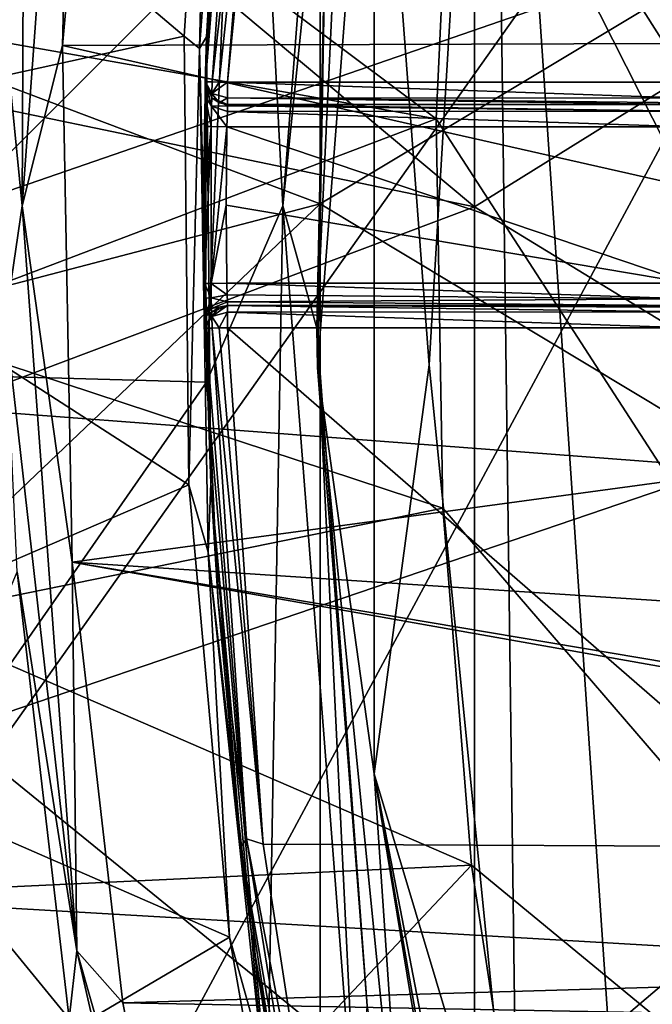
# Model space of a CAD drawing. Extents: x -252 to 252, y -10 to 1339.
# Tile 547 of 656: x -119.83 to -116.99, y 1253.92 to 1258.33. Entities that reach past the tile are written whole.
import ezdxf

# ---------------------------------------------------------------- set-up
doc = ezdxf.new("R2010")
doc.units = 0
doc.header["$LTSCALE"] = 52.148148
for name, color, linetype in [('172', 7, 'CONTINUOUS'), ('175', 7, 'CONTINUOUS'), ('1904', 7, 'CONTINUOUS'), ('2783', 7, 'CONTINUOUS'), ('2787', 7, 'CONTINUOUS'), ('3860', 7, 'CONTINUOUS'), ('3866', 7, 'CONTINUOUS'), ('3869', 7, 'CONTINUOUS'), ('3930', 7, 'CONTINUOUS'), ('3933', 7, 'CONTINUOUS'), ('570', 7, 'CONTINUOUS'), ('571', 7, 'CONTINUOUS'), ('574', 7, 'CONTINUOUS'), ('575', 7, 'CONTINUOUS'), ('591', 7, 'CONTINUOUS'), ('593', 7, 'CONTINUOUS'), ('596', 7, 'CONTINUOUS'), ('604', 7, 'CONTINUOUS'), ('618', 7, 'CONTINUOUS'), ('639', 7, 'CONTINUOUS'), ('640', 7, 'CONTINUOUS'), ('669', 7, 'CONTINUOUS'), ('670', 7, 'CONTINUOUS'), ('679', 7, 'CONTINUOUS'), ('690', 7, 'CONTINUOUS'), ('732', 7, 'CONTINUOUS'), ('733', 7, 'CONTINUOUS'), ('734', 7, 'CONTINUOUS'), ('735', 7, 'CONTINUOUS'), ('736', 7, 'CONTINUOUS'), ('737', 7, 'CONTINUOUS'), ('738', 7, 'CONTINUOUS'), ('739', 7, 'CONTINUOUS'), ('740', 7, 'CONTINUOUS'), ('769', 7, 'CONTINUOUS')]:
    doc.layers.add(name, color=color, linetype=linetype)

msp = doc.modelspace()

# ---------------------------------------------------------------- linework, layer by layer
at = {"layer": '172', "color": 7, "linetype": 'CONTINUOUS'}
for points in [[(-118.4789, 1257.5057, 16.5182), (-118.4789, 1261.9852, 16.3132), (-122.3344, 1258.9593, 14.7229), (-118.4789, 1257.5057, 16.5182)], [(-118.4789, 1257.5057, 16.5182), (-114.3079, 1260.0066, 17.5635), (-118.4789, 1261.9852, 16.3132), (-118.4789, 1257.5057, 16.5182)], [(-114.3079, 1254.9971, 17.5637), (-114.3079, 1260.0066, 17.5635), (-118.4789, 1257.5057, 16.5182), (-114.3079, 1254.9971, 17.5637)], [(-122.355, 1256.4917, 14.723), (-118.4789, 1257.5057, 16.5182), (-122.3344, 1258.9593, 14.7229), (-122.355, 1256.4917, 14.723)], [(-122.1467, 1254.0145, 14.7228), (-118.4789, 1257.5057, 16.5182), (-122.355, 1256.4917, 14.723), (-122.1467, 1254.0145, 14.7228)], [(-118.4789, 1253.0261, 16.3142), (-118.4789, 1257.5057, 16.5182), (-122.1467, 1254.0145, 14.7228), (-118.4789, 1253.0261, 16.3142)], [(-118.4789, 1253.0261, 16.3142), (-114.3079, 1254.9971, 17.5637), (-118.4789, 1257.5057, 16.5182), (-118.4789, 1253.0261, 16.3142)], [(-114.3079, 1250.0124, 17.0653), (-114.3079, 1254.9971, 17.5637), (-118.4789, 1253.0261, 16.3142), (-114.3079, 1250.0124, 17.0653)], [(-121.7533, 1251.7778, 14.7205), (-118.4789, 1253.0261, 16.3142), (-122.1467, 1254.0145, 14.7228), (-121.7533, 1251.7778, 14.7205)]]:
    msp.add_3dface(points, dxfattribs=at)
at = {"layer": '175', "color": 7, "linetype": 'CONTINUOUS'}
for points in [[(-117.7886, 1261.7397, 15.5148), (-117.7886, 1257.4916, 15.7011), (-121.2329, 1260.3682, 14.1211), (-117.7886, 1261.7397, 15.5148)], [(-117.7886, 1261.7397, 15.5148), (-113.9518, 1259.8751, 16.6152), (-117.7886, 1257.4916, 15.7011), (-117.7886, 1261.7397, 15.5148)], [(-121.2329, 1260.3682, 14.1211), (-117.7886, 1257.4916, 15.7011), (-121.3841, 1258.238, 14.1224), (-121.2329, 1260.3682, 14.1211)], [(-113.9518, 1259.8751, 16.6152), (-113.9518, 1255.1493, 16.6164), (-117.7886, 1257.4916, 15.7011), (-113.9518, 1259.8751, 16.6152)], [(-121.3841, 1258.238, 14.1224), (-117.7886, 1257.4916, 15.7011), (-121.36, 1256.1477, 14.1216), (-121.3841, 1258.238, 14.1224)], [(-117.7886, 1257.4916, 15.7011), (-117.7886, 1253.2435, 15.5133), (-121.36, 1256.1477, 14.1216), (-117.7886, 1257.4916, 15.7011)], [(-117.7886, 1257.4916, 15.7011), (-113.9518, 1255.1493, 16.6164), (-117.7886, 1253.2435, 15.5133), (-117.7886, 1257.4916, 15.7011)], [(-121.36, 1256.1477, 14.1216), (-117.7886, 1253.2435, 15.5133), (-121.1645, 1254.0733, 14.1197), (-121.36, 1256.1477, 14.1216)], [(-113.9518, 1255.1493, 16.6164), (-113.9518, 1250.4451, 16.1652), (-117.7886, 1253.2435, 15.5133), (-113.9518, 1255.1493, 16.6164)], [(-121.1645, 1254.0733, 14.1197), (-117.7886, 1253.2435, 15.5133), (-120.7889, 1251.9597, 14.1111), (-121.1645, 1254.0733, 14.1197)]]:
    msp.add_3dface(points, dxfattribs=at)
at = {"layer": '1904', "color": 7, "linetype": 'CONTINUOUS'}
for points in [[(-120.6091, 1259.5198, -64.5), (-120.7493, 1256.8559, -64.5), (-113.6, 1264, -64.5), (-120.6091, 1259.5198, -64.5)], [(-120.7493, 1256.8559, -64.5), (-120.6202, 1254.0914, -64.5), (-113.6, 1264, -64.5), (-120.7493, 1256.8559, -64.5)], [(-120.6202, 1254.0914, -64.5), (-120.2575, 1251.6195, -64.5), (-113.6, 1264, -64.5), (-120.6202, 1254.0914, -64.5)], [(-113.6, 1264, -64.5), (-120.2575, 1251.6195, -64.5), (-113.6, 1251, -64.5), (-113.6, 1264, -64.5)]]:
    msp.add_3dface(points, dxfattribs=at)
at = {"layer": '2783', "color": 7, "linetype": 'CONTINUOUS'}
for points in [[(-113.5, 1264, -68.3), (-113.5, 1251, -68.3), (-117.1579, 1263.9601, -68.3), (-113.5, 1264, -68.3)], [(-117.1579, 1263.9601, -68.3), (-113.5, 1251, -68.3), (-117.5813, 1262.008, -68.3), (-117.1579, 1263.9601, -68.3)], [(-117.5813, 1262.008, -68.3), (-113.5, 1251, -68.3), (-117.8781, 1259.6412, -68.3), (-117.5813, 1262.008, -68.3)], [(-117.8781, 1259.6412, -68.3), (-113.5, 1251, -68.3), (-117.9599, 1257.8862, -68.3), (-117.8781, 1259.6412, -68.3)], [(-117.9599, 1257.8862, -68.3), (-113.5, 1251, -68.3), (-117.9291, 1256.1432, -68.3), (-117.9599, 1257.8862, -68.3)], [(-117.9291, 1256.1432, -68.3), (-113.5, 1251, -68.3), (-117.8011, 1254.5435, -68.3), (-117.9291, 1256.1432, -68.3)], [(-117.8011, 1254.5435, -68.3), (-113.5, 1251, -68.3), (-117.4875, 1252.4839, -68.3), (-117.8011, 1254.5435, -68.3)]]:
    msp.add_3dface(points, dxfattribs=at)
at = {"layer": '2787', "color": 7, "linetype": 'CONTINUOUS'}
for points in [[(-117.9599, 1257.8862, -68.3), (-120.3996, 1258.3166, -68.4), (-120.3319, 1259.659, -68.4), (-117.9599, 1257.8862, -68.3)], [(-117.8781, 1259.6412, -68.3), (-117.9599, 1257.8862, -68.3), (-120.3319, 1259.659, -68.4), (-117.8781, 1259.6412, -68.3)], [(-117.9599, 1257.8862, -68.3), (-120.4059, 1256.957, -68.4), (-120.3996, 1258.3166, -68.4), (-117.9599, 1257.8862, -68.3)], [(-117.9599, 1257.8862, -68.3), (-117.9291, 1256.1432, -68.3), (-120.4059, 1256.957, -68.4), (-117.9599, 1257.8862, -68.3)], [(-117.9291, 1256.1432, -68.3), (-120.3529, 1255.6485, -68.4), (-120.4059, 1256.957, -68.4), (-117.9291, 1256.1432, -68.3)], [(-117.9291, 1256.1432, -68.3), (-117.8011, 1254.5435, -68.3), (-120.3529, 1255.6485, -68.4), (-117.9291, 1256.1432, -68.3)], [(-117.8011, 1254.5435, -68.3), (-120.2504, 1254.4288, -68.4), (-120.3529, 1255.6485, -68.4), (-117.8011, 1254.5435, -68.3)], [(-117.8011, 1254.5435, -68.3), (-119.9392, 1252.2762, -68.4), (-120.2504, 1254.4288, -68.4), (-117.8011, 1254.5435, -68.3)], [(-117.8011, 1254.5435, -68.3), (-117.4875, 1252.4839, -68.3), (-119.9392, 1252.2762, -68.4), (-117.8011, 1254.5435, -68.3)]]:
    msp.add_3dface(points, dxfattribs=at)
at = {"layer": '3860', "color": 7, "linetype": 'CONTINUOUS'}
for points in [[(-122.1969, 1259.1744, 13.5), (-122.2387, 1256.7486, 13.5), (-116.6585, 1258.6746, 13.5), (-122.1969, 1259.1744, 13.5)], [(-116.6585, 1258.6746, 13.5), (-122.2387, 1256.7486, 13.5), (-116.6585, 1256.3253, 13.5), (-116.6585, 1258.6746, 13.5)], [(-122.2387, 1256.7486, 13.5), (-122.0803, 1254.4804, 13.5), (-116.6585, 1256.3253, 13.5), (-122.2387, 1256.7486, 13.5)], [(-116.6585, 1256.3253, 13.5), (-122.0803, 1254.4804, 13.5), (-115.8547, 1254.1179, 13.5), (-116.6585, 1256.3253, 13.5)], [(-122.0803, 1254.4804, 13.5), (-121.778, 1252.489, 13.5), (-115.8547, 1254.1179, 13.5), (-122.0803, 1254.4804, 13.5)], [(-115.8547, 1254.1179, 13.5), (-121.778, 1252.489, 13.5), (-114.3442, 1252.3189, 13.5), (-115.8547, 1254.1179, 13.5)]]:
    msp.add_3dface(points, dxfattribs=at)
at = {"layer": '3866', "color": 7, "linetype": 'CONTINUOUS'}
for points in [[(-119.6346, 1258.2141, 8), (-119.388, 1260.917, 8), (-113.2172, 1258.2346, 8), (-119.6346, 1258.2141, 8)], [(-113.2172, 1258.2346, 8), (-119.388, 1260.917, 8), (-112.5788, 1259.5589, 8), (-113.2172, 1258.2346, 8)], [(-113.2172, 1256.7654, 8), (-119.6346, 1258.2141, 8), (-113.2172, 1258.2346, 8), (-113.2172, 1256.7654, 8)], [(-119.5903, 1255.9006, 8), (-119.6346, 1258.2141, 8), (-113.2172, 1256.7654, 8), (-119.5903, 1255.9006, 8)], [(-112.5788, 1255.4411, 8), (-119.5903, 1255.9006, 8), (-113.2172, 1256.7654, 8), (-112.5788, 1255.4411, 8)], [(-111.4286, 1254.5253, 8), (-119.5903, 1255.9006, 8), (-112.5788, 1255.4411, 8), (-111.4286, 1254.5253, 8)], [(-110, 1254.2, 8), (-119.5903, 1255.9006, 8), (-111.4286, 1254.5253, 8), (-110, 1254.2, 8)], [(-119.3635, 1253.9269, 8), (-119.5903, 1255.9006, 8), (-110, 1254.2, 8), (-119.3635, 1253.9269, 8)], [(-100.6946, 1253.5797, 8), (-119.3635, 1253.9269, 8), (-110, 1254.2, 8), (-100.6946, 1253.5797, 8)], [(-119.0258, 1252.2524, 8), (-119.3635, 1253.9269, 8), (-100.6946, 1253.5797, 8), (-119.0258, 1252.2524, 8)]]:
    msp.add_3dface(points, dxfattribs=at)
at = {"layer": '3869', "color": 7, "linetype": 'CONTINUOUS'}
for points in [[(-119.8842, 1258.2063, 7.7718), (-120.4441, 1258.7208, 1.1369), (-119.8061, 1259.5259, 7.7718), (-119.8842, 1258.2063, 7.7718)], [(-119.6043, 1253.8556, 7.7718), (-120.3117, 1254.7193, 1.1369), (-119.8367, 1255.8581, 7.7718), (-119.6043, 1253.8556, 7.7718)], [(-120.1411, 1253.546, 1.1369), (-120.3117, 1254.7193, 1.1369), (-119.6043, 1253.8556, 7.7718), (-120.1411, 1253.546, 1.1369)]]:
    msp.add_3dface(points, dxfattribs=at)
at = {"layer": '3930', "color": 7, "linetype": 'CONTINUOUS'}
for points in [[(-119.9084, 1252.3799, 1.1369), (-119.612, 1251.2283, 1.1369), (-120.2773, 1254.0951, 1.0394), (-119.9084, 1252.3799, 1.1369)], [(-120.2773, 1254.0951, 1.0394), (-119.612, 1251.2283, 1.1369), (-119.5236, 1250.767, 1.0394), (-120.2773, 1254.0951, 1.0394)], [(-120.0541, 1252.3467, 1), (-120.2773, 1254.0951, 1.0394), (-119.5236, 1250.767, 1.0394), (-120.0541, 1252.3467, 1)]]:
    msp.add_3dface(points, dxfattribs=at)
at = {"layer": '3933', "color": 7, "linetype": 'CONTINUOUS'}
for points in [[(-119.388, 1260.917, 8), (-119.6346, 1258.2141, 8), (-119.5713, 1260.8341, 7.9343), (-119.388, 1260.917, 8)], [(-119.6346, 1258.2141, 8), (-119.8148, 1257.497, 7.9343), (-119.5713, 1260.8341, 7.9343), (-119.6346, 1258.2141, 8)], [(-119.8148, 1257.497, 7.9343), (-119.8061, 1259.5259, 7.7718), (-119.5713, 1260.8341, 7.9343), (-119.8148, 1257.497, 7.9343)], [(-119.8842, 1258.2063, 7.7718), (-119.8061, 1259.5259, 7.7718), (-119.8148, 1257.497, 7.9343), (-119.8842, 1258.2063, 7.7718)], [(-119.8893, 1256.986, 7.7718), (-119.8842, 1258.2063, 7.7718), (-119.8148, 1257.497, 7.9343), (-119.8893, 1256.986, 7.7718)], [(-119.6346, 1258.2141, 8), (-119.5903, 1255.9006, 8), (-119.8148, 1257.497, 7.9343), (-119.6346, 1258.2141, 8)], [(-119.5704, 1254.1602, 7.9343), (-119.8893, 1256.986, 7.7718), (-119.8148, 1257.497, 7.9343), (-119.5704, 1254.1602, 7.9343)], [(-119.5903, 1255.9006, 8), (-119.5704, 1254.1602, 7.9343), (-119.8148, 1257.497, 7.9343), (-119.5903, 1255.9006, 8)], [(-119.8367, 1255.8581, 7.7718), (-119.8893, 1256.986, 7.7718), (-119.5704, 1254.1602, 7.9343), (-119.8367, 1255.8581, 7.7718)], [(-119.5903, 1255.9006, 8), (-119.3635, 1253.9269, 8), (-119.5704, 1254.1602, 7.9343), (-119.5903, 1255.9006, 8)], [(-119.6043, 1253.8556, 7.7718), (-119.8367, 1255.8581, 7.7718), (-119.5704, 1254.1602, 7.9343), (-119.6043, 1253.8556, 7.7718)], [(-118.8217, 1250.8989, 7.9343), (-119.6043, 1253.8556, 7.7718), (-119.5704, 1254.1602, 7.9343), (-118.8217, 1250.8989, 7.9343)], [(-119.3635, 1253.9269, 8), (-119.0258, 1252.2524, 8), (-119.5704, 1254.1602, 7.9343), (-119.3635, 1253.9269, 8)], [(-119.0258, 1252.2524, 8), (-118.8217, 1250.8989, 7.9343), (-119.5704, 1254.1602, 7.9343), (-119.0258, 1252.2524, 8)]]:
    msp.add_3dface(points, dxfattribs=at)
at = {"layer": '570', "color": 7, "linetype": 'CONTINUOUS'}
for points in [[(-117.7081, 1261.4883, 0.5), (-116.9326, 1250.0549, 0.5), (-116.9326, 1264.9451, 0.5), (-117.7081, 1261.4883, 0.5)], [(-117.9905, 1256.7849, 0.5), (-117.593, 1252.8058, 0.5), (-117.7081, 1261.4883, 0.5), (-117.9905, 1256.7849, 0.5)], [(-117.593, 1252.8058, 0.5), (-116.9326, 1250.0549, 0.5), (-117.7081, 1261.4883, 0.5), (-117.593, 1252.8058, 0.5)]]:
    msp.add_3dface(points, dxfattribs=at)
at = {"layer": '571', "color": 7, "linetype": 'CONTINUOUS'}
for points in [[(-121.2783, 1260.1089, -58), (-119.0883, 1258.2563, -58), (-121.3989, 1257.748, -58), (-121.2783, 1260.1089, -58)], [(-118.9789, 1259.9626, -58), (-119.0883, 1258.2563, -58), (-121.2783, 1260.1089, -58), (-118.9789, 1259.9626, -58)], [(-119.0883, 1258.2563, -58), (-119.0685, 1256.2474, -58), (-121.3989, 1257.748, -58), (-119.0883, 1258.2563, -58)], [(-121.3989, 1257.748, -58), (-119.0685, 1256.2474, -58), (-121.3115, 1255.2791, -58), (-121.3989, 1257.748, -58)], [(-119.0685, 1256.2474, -58), (-118.886, 1254.2222, -58), (-121.3115, 1255.2791, -58), (-119.0685, 1256.2474, -58)], [(-121.3115, 1255.2791, -58), (-118.886, 1254.2222, -58), (-121.0267, 1252.9627, -58), (-121.3115, 1255.2791, -58)], [(-118.886, 1254.2222, -58), (-118.5141, 1252.1051, -58), (-121.0267, 1252.9627, -58), (-118.886, 1254.2222, -58)]]:
    msp.add_3dface(points, dxfattribs=at)
at = {"layer": '574', "color": 7, "linetype": 'CONTINUOUS'}
for points in [[(-118.8939, 1258.05, -11), (-118.6623, 1260.9358, -11), (-116.8279, 1258.05, -11), (-118.8939, 1258.05, -11)], [(-116.8279, 1258.05, -11), (-118.6623, 1260.9358, -11), (-116.2182, 1260.3734, -11), (-116.8279, 1258.05, -11)], [(-116.2182, 1254.6266, -11), (-118.8939, 1256.95, -11), (-116.8279, 1256.95, -11), (-116.2182, 1254.6266, -11)], [(-118.7351, 1254.6375, -11), (-118.8939, 1256.95, -11), (-116.2182, 1254.6266, -11), (-118.7351, 1254.6375, -11)], [(-118.4418, 1252.7393, -11), (-118.7351, 1254.6375, -11), (-116.2182, 1254.6266, -11), (-118.4418, 1252.7393, -11)], [(-114.8432, 1252.6558, -11), (-118.4418, 1252.7393, -11), (-116.2182, 1254.6266, -11), (-114.8432, 1252.6558, -11)]]:
    msp.add_3dface(points, dxfattribs=at)
at = {"layer": '575', "color": 7, "linetype": 'CONTINUOUS'}
for points in [[(-118.7614, 1260.9496, -11.1), (-118.9938, 1258.0522, -11.1), (-118.8794, 1259.9528, -57.9), (-118.7614, 1260.9496, -11.1)], [(-118.8794, 1259.9528, -57.9), (-118.9938, 1258.0522, -11.1), (-118.9885, 1258.2534, -57.9), (-118.8794, 1259.9528, -57.9)], [(-119, 1257.5, -15.1), (-118.9975, 1257.1486, -15.1), (-118.9885, 1258.2534, -57.9), (-119, 1257.5, -15.1)], [(-118.9975, 1257.8514, -15.1), (-119, 1257.5, -15.1), (-118.9885, 1258.2534, -57.9), (-118.9975, 1257.8514, -15.1)], [(-118.9975, 1257.1486, -15.1), (-118.9965, 1257.0828, -15.089), (-118.9885, 1258.2534, -57.9), (-118.9975, 1257.1486, -15.1)], [(-118.9952, 1257.988, -15.0466), (-118.9975, 1257.8514, -15.1), (-118.9885, 1258.2534, -57.9), (-118.9952, 1257.988, -15.0466)], [(-118.9965, 1257.0828, -15.089), (-118.9949, 1257.0002, -15.0347), (-118.9885, 1258.2534, -57.9), (-118.9965, 1257.0828, -15.089)], [(-118.9941, 1258.0415, -14.9646), (-118.9952, 1257.988, -15.0466), (-118.9885, 1258.2534, -57.9), (-118.9941, 1258.0415, -14.9646)], [(-118.9949, 1257.0002, -15.0347), (-118.9938, 1256.9478, -14.9), (-118.9885, 1258.2534, -57.9), (-118.9949, 1257.0002, -15.0347)], [(-118.9938, 1258.0522, -14.9), (-118.9941, 1258.0415, -14.9646), (-118.9885, 1258.2534, -57.9), (-118.9938, 1258.0522, -14.9)], [(-118.9938, 1258.0522, -11.1), (-118.9938, 1258.0522, -14.9), (-118.9885, 1258.2534, -57.9), (-118.9938, 1258.0522, -11.1)], [(-118.9885, 1258.2534, -57.9), (-118.9938, 1256.9478, -14.9), (-118.9687, 1256.2524, -57.9), (-118.9885, 1258.2534, -57.9)], [(-118.9938, 1256.9478, -11.1), (-118.9365, 1255.7214, -11.1), (-118.9938, 1256.9478, -14.9), (-118.9938, 1256.9478, -11.1)], [(-118.9938, 1256.9478, -14.9), (-118.9365, 1255.7214, -11.1), (-118.9687, 1256.2524, -57.9), (-118.9938, 1256.9478, -14.9)], [(-118.9365, 1255.7214, -11.1), (-118.8344, 1254.626, -11.1), (-118.9687, 1256.2524, -57.9), (-118.9365, 1255.7214, -11.1)], [(-118.9687, 1256.2524, -57.9), (-118.8344, 1254.626, -11.1), (-118.7864, 1254.2354, -57.9), (-118.9687, 1256.2524, -57.9)], [(-118.8344, 1254.626, -11.1), (-118.54, 1252.7201, -11.1), (-118.7864, 1254.2354, -57.9), (-118.8344, 1254.626, -11.1)], [(-118.7864, 1254.2354, -57.9), (-118.54, 1252.7201, -11.1), (-118.4165, 1252.1267, -57.9), (-118.7864, 1254.2354, -57.9)]]:
    msp.add_3dface(points, dxfattribs=at)
at = {"layer": '591', "color": 7, "linetype": 'CONTINUOUS'}
for points in [[(-120.9031, 1259.8114, -6.5), (-120.9898, 1256.7621, -6.5), (-118.8154, 1260.7367, -6.5), (-120.9031, 1259.8114, -6.5)], [(-118.8154, 1260.7367, -6.5), (-120.9898, 1256.7621, -6.5), (-118.9894, 1256.707, -6.5), (-118.8154, 1260.7367, -6.5)], [(-120.9898, 1256.7621, -6.5), (-120.7918, 1254.1208, -6.5), (-118.9894, 1256.707, -6.5), (-120.9898, 1256.7621, -6.5)], [(-118.9894, 1256.707, -6.5), (-120.7918, 1254.1208, -6.5), (-118.7161, 1253.4924, -6.5), (-118.9894, 1256.707, -6.5)], [(-120.7918, 1254.1208, -6.5), (-119.949, 1250.0545, -6.5), (-118.7161, 1253.4924, -6.5), (-120.7918, 1254.1208, -6.5)]]:
    msp.add_3dface(points, dxfattribs=at)
at = {"layer": '593', "color": 7, "linetype": 'CONTINUOUS'}
for points in [[(-118.3167, 1260.7016, -6), (-118.4946, 1256.9485, -6), (-118.4458, 1259.2478), (-118.3167, 1260.7016, -6)], [(-118.4458, 1259.2478), (-118.4946, 1256.9485, -6), (-118.4906, 1256.7718), (-118.4458, 1259.2478)], [(-118.4946, 1256.9485, -6), (-118.2695, 1253.9148, -6), (-118.4906, 1256.7718), (-118.4946, 1256.9485, -6)], [(-118.4906, 1256.7718), (-118.2695, 1253.9148, -6), (-118.0854, 1252.7182), (-118.4906, 1256.7718)]]:
    msp.add_3dface(points, dxfattribs=at)
at = {"layer": '596', "color": 7, "linetype": 'CONTINUOUS'}
for points in [[(-118.9, 1257.5, -15), (-118.8975, 1257.85, -15), (-116.8279, 1257.15, -15), (-118.9, 1257.5, -15)], [(-118.8975, 1257.85, -15), (-116.8279, 1257.85, -15), (-116.8279, 1257.15, -15), (-118.8975, 1257.85, -15)], [(-118.8975, 1257.15, -15), (-118.9, 1257.5, -15), (-116.8279, 1257.15, -15), (-118.8975, 1257.15, -15)]]:
    msp.add_3dface(points, dxfattribs=at)
at = {"layer": '604', "color": 7, "linetype": 'CONTINUOUS'}
for points in [[(-118.8154, 1260.7367, -6.5), (-118.6465, 1257.4968, -6.3536), (-118.3136, 1261.8065, -6.3536), (-118.8154, 1260.7367, -6.5)], [(-118.6465, 1257.4968, -6.3536), (-118.3167, 1260.7016, -6), (-118.3136, 1261.8065, -6.3536), (-118.6465, 1257.4968, -6.3536)], [(-118.8154, 1260.7367, -6.5), (-118.9894, 1256.707, -6.5), (-118.6465, 1257.4968, -6.3536), (-118.8154, 1260.7367, -6.5)], [(-118.4946, 1256.9485, -6), (-118.3167, 1260.7016, -6), (-118.6465, 1257.4968, -6.3536), (-118.4946, 1256.9485, -6)], [(-118.9894, 1256.707, -6.5), (-118.7161, 1253.4924, -6.5), (-118.6465, 1257.4968, -6.3536), (-118.9894, 1256.707, -6.5)], [(-118.7161, 1253.4924, -6.5), (-118.3127, 1253.1876, -6.3536), (-118.6465, 1257.4968, -6.3536), (-118.7161, 1253.4924, -6.5)], [(-118.3127, 1253.1876, -6.3536), (-118.4946, 1256.9485, -6), (-118.6465, 1257.4968, -6.3536), (-118.3127, 1253.1876, -6.3536)], [(-118.2695, 1253.9148, -6), (-118.4946, 1256.9485, -6), (-118.3127, 1253.1876, -6.3536), (-118.2695, 1253.9148, -6)]]:
    msp.add_3dface(points, dxfattribs=at)
at = {"layer": '618', "color": 7, "linetype": 'CONTINUOUS'}
for points in [[(-117.9905, 1256.7849, 0.5), (-117.7081, 1261.4883, 0.5), (-118.2375, 1260.0464, 0.3536), (-117.9905, 1256.7849, 0.5)], [(-118.4458, 1259.2478), (-118.4906, 1256.7718), (-118.2375, 1260.0464, 0.3536), (-118.4458, 1259.2478)], [(-118.4906, 1256.7718), (-118.2374, 1254.9535, 0.3536), (-118.2375, 1260.0464, 0.3536), (-118.4906, 1256.7718)], [(-118.2374, 1254.9535, 0.3536), (-117.9905, 1256.7849, 0.5), (-118.2375, 1260.0464, 0.3536), (-118.2374, 1254.9535, 0.3536)], [(-118.4906, 1256.7718), (-118.0854, 1252.7182), (-118.2374, 1254.9535, 0.3536), (-118.4906, 1256.7718)], [(-117.593, 1252.8058, 0.5), (-117.9905, 1256.7849, 0.5), (-118.2374, 1254.9535, 0.3536), (-117.593, 1252.8058, 0.5)], [(-117.4105, 1249.9077), (-117.3668, 1249.9211, 0.2088), (-118.2374, 1254.9535, 0.3536), (-117.4105, 1249.9077)], [(-118.0854, 1252.7182), (-117.4105, 1249.9077), (-118.2374, 1254.9535, 0.3536), (-118.0854, 1252.7182)], [(-117.3668, 1249.9211, 0.2088), (-117.2705, 1249.9509, 0.3536), (-118.2374, 1254.9535, 0.3536), (-117.3668, 1249.9211, 0.2088)], [(-117.2705, 1249.9509, 0.3536), (-117.593, 1252.8058, 0.5), (-118.2374, 1254.9535, 0.3536), (-117.2705, 1249.9509, 0.3536)]]:
    msp.add_3dface(points, dxfattribs=at)
at = {"layer": '639', "color": 7, "linetype": 'CONTINUOUS'}
for points in [[(-116.8279, 1257.05, -11.1), (-118.8939, 1257.05, -14.9), (-116.8279, 1257.05, -14.9), (-116.8279, 1257.05, -11.1)], [(-118.8939, 1257.05, -11.1), (-118.8939, 1257.05, -14.9), (-116.8279, 1257.05, -11.1), (-118.8939, 1257.05, -11.1)]]:
    msp.add_3dface(points, dxfattribs=at)
at = {"layer": '640', "color": 7, "linetype": 'CONTINUOUS'}
for points in [[(-116.8279, 1257.95, -14.9), (-118.8939, 1257.95, -11.1), (-116.8279, 1257.95, -11.1), (-116.8279, 1257.95, -14.9)], [(-118.8939, 1257.95, -14.9), (-118.8939, 1257.95, -11.1), (-116.8279, 1257.95, -14.9), (-118.8939, 1257.95, -14.9)]]:
    msp.add_3dface(points, dxfattribs=at)
at = {"layer": '669', "color": 7, "linetype": 'CONTINUOUS'}
for points in [[(-118.8941, 1257.9446, -14.9323), (-116.8279, 1257.9207, -14.9707), (-118.8952, 1257.918, -14.9733), (-118.8941, 1257.9446, -14.9323)], [(-118.8939, 1257.95, -14.9), (-116.8279, 1257.9207, -14.9707), (-118.8941, 1257.9446, -14.9323), (-118.8939, 1257.95, -14.9)], [(-118.8939, 1257.95, -14.9), (-116.8279, 1257.95, -14.9), (-116.8279, 1257.9207, -14.9707), (-118.8939, 1257.95, -14.9)], [(-116.8279, 1257.85, -15), (-118.8975, 1257.85, -15), (-118.8952, 1257.918, -14.9733), (-116.8279, 1257.85, -15)], [(-116.8279, 1257.9207, -14.9707), (-116.8279, 1257.85, -15), (-118.8952, 1257.918, -14.9733), (-116.8279, 1257.9207, -14.9707)]]:
    msp.add_3dface(points, dxfattribs=at)
at = {"layer": '670', "color": 7, "linetype": 'CONTINUOUS'}
for points in [[(-118.8958, 1257.0972, -14.9849), (-118.8975, 1257.15, -15), (-116.8279, 1257.0793, -14.9707), (-118.8958, 1257.0972, -14.9849)], [(-118.8975, 1257.15, -15), (-116.8279, 1257.15, -15), (-116.8279, 1257.0793, -14.9707), (-118.8975, 1257.15, -15)], [(-118.8946, 1257.0663, -14.9548), (-118.8958, 1257.0972, -14.9849), (-116.8279, 1257.0793, -14.9707), (-118.8946, 1257.0663, -14.9548)], [(-116.8279, 1257.05, -14.9), (-118.8946, 1257.0663, -14.9548), (-116.8279, 1257.0793, -14.9707), (-116.8279, 1257.05, -14.9)], [(-116.8279, 1257.05, -14.9), (-118.8939, 1257.05, -14.9), (-118.8946, 1257.0663, -14.9548), (-116.8279, 1257.05, -14.9)]]:
    msp.add_3dface(points, dxfattribs=at)
at = {"layer": '679', "color": 7, "linetype": 'CONTINUOUS'}
for points in [[(-118.8939, 1257.05, -11.1), (-116.8279, 1257.05, -11.1), (-116.8279, 1257.0427, -11.0626), (-118.8939, 1257.05, -11.1)], [(-118.8939, 1257.05, -11.1), (-116.8279, 1257.0427, -11.0626), (-116.8279, 1257.0213, -11.0299), (-118.8939, 1257.05, -11.1)], [(-118.8939, 1257.05, -11.1), (-116.8279, 1257.0213, -11.0299), (-118.8939, 1257.0207, -11.0293), (-118.8939, 1257.05, -11.1)], [(-116.8279, 1257.0213, -11.0299), (-116.8279, 1256.95, -11), (-118.8939, 1257.0207, -11.0293), (-116.8279, 1257.0213, -11.0299)], [(-116.8279, 1256.95, -11), (-118.8939, 1256.95, -11), (-118.8939, 1257.0207, -11.0293), (-116.8279, 1256.95, -11)]]:
    msp.add_3dface(points, dxfattribs=at)
at = {"layer": '690', "color": 7, "linetype": 'CONTINUOUS'}
for points in [[(-118.8939, 1258.05, -11), (-116.8279, 1258.05, -11), (-116.8279, 1257.9786, -11.03), (-118.8939, 1258.05, -11)], [(-118.8939, 1257.9793, -11.0293), (-118.8939, 1258.05, -11), (-116.8279, 1257.9786, -11.03), (-118.8939, 1257.9793, -11.0293)], [(-116.8279, 1257.95, -11.1), (-118.8939, 1257.95, -11.1), (-118.8939, 1257.9793, -11.0293), (-116.8279, 1257.95, -11.1)], [(-116.8279, 1257.95, -11.1), (-118.8939, 1257.9793, -11.0293), (-116.8279, 1257.9572, -11.0626), (-116.8279, 1257.95, -11.1)], [(-116.8279, 1257.9572, -11.0626), (-118.8939, 1257.9793, -11.0293), (-116.8279, 1257.9786, -11.03), (-116.8279, 1257.9572, -11.0626)]]:
    msp.add_3dface(points, dxfattribs=at)
at = {"layer": '732', "color": 7, "linetype": 'CONTINUOUS'}
for points in [[(-118.9938, 1256.9478, -11.1), (-118.9635, 1256.9486, -11.0283), (-118.8091, 1254.6621, -11.0293), (-118.9938, 1256.9478, -11.1)], [(-118.9365, 1255.7214, -11.1), (-118.9938, 1256.9478, -11.1), (-118.8091, 1254.6621, -11.0293), (-118.9365, 1255.7214, -11.1)], [(-118.9313, 1256.9495, -11.0073), (-118.7351, 1254.6375, -11), (-118.9635, 1256.9486, -11.0283), (-118.9313, 1256.9495, -11.0073)], [(-118.9635, 1256.9486, -11.0283), (-118.7351, 1254.6375, -11), (-118.8091, 1254.6621, -11.0293), (-118.9635, 1256.9486, -11.0283)], [(-118.8939, 1256.95, -11), (-118.7351, 1254.6375, -11), (-118.9313, 1256.9495, -11.0073), (-118.8939, 1256.95, -11)], [(-118.8344, 1254.626, -11.1), (-118.9365, 1255.7214, -11.1), (-118.8091, 1254.6621, -11.0293), (-118.8344, 1254.626, -11.1)], [(-118.8344, 1254.626, -11.1), (-118.8091, 1254.6621, -11.0293), (-118.4453, 1252.3995, -11.0293), (-118.8344, 1254.626, -11.1)], [(-118.7351, 1254.6375, -11), (-118.4418, 1252.7393, -11), (-118.8091, 1254.6621, -11.0293), (-118.7351, 1254.6375, -11)], [(-118.8091, 1254.6621, -11.0293), (-118.4418, 1252.7393, -11), (-118.4453, 1252.3995, -11.0293), (-118.8091, 1254.6621, -11.0293)], [(-118.54, 1252.7201, -11.1), (-118.8344, 1254.626, -11.1), (-118.4453, 1252.3995, -11.0293), (-118.54, 1252.7201, -11.1)]]:
    msp.add_3dface(points, dxfattribs=at)
at = {"layer": '733', "color": 7, "linetype": 'CONTINUOUS'}
for points in [[(-118.9938, 1256.9478, -11.1), (-118.9646, 1257.0207, -11.1), (-118.9645, 1257.0001, -11.0499), (-118.9938, 1256.9478, -11.1)], [(-118.9646, 1257.0207, -11.1), (-118.9316, 1257.0426, -11.1), (-118.9645, 1257.0001, -11.0499), (-118.9646, 1257.0207, -11.1)], [(-118.9316, 1257.0426, -11.1), (-118.8939, 1257.05, -11.1), (-118.9645, 1257.0001, -11.0499), (-118.9316, 1257.0426, -11.1)], [(-118.8939, 1257.05, -11.1), (-118.8939, 1257.0207, -11.0293), (-118.9645, 1257.0001, -11.0499), (-118.8939, 1257.05, -11.1)], [(-118.8939, 1257.0207, -11.0293), (-118.9313, 1256.9495, -11.0073), (-118.9645, 1257.0001, -11.0499), (-118.8939, 1257.0207, -11.0293)], [(-118.8939, 1257.0207, -11.0293), (-118.8939, 1256.95, -11), (-118.9313, 1256.9495, -11.0073), (-118.8939, 1257.0207, -11.0293)], [(-118.9635, 1256.9486, -11.0283), (-118.9938, 1256.9478, -11.1), (-118.9645, 1257.0001, -11.0499), (-118.9635, 1256.9486, -11.0283)], [(-118.9313, 1256.9495, -11.0073), (-118.9635, 1256.9486, -11.0283), (-118.9645, 1257.0001, -11.0499), (-118.9313, 1256.9495, -11.0073)]]:
    msp.add_3dface(points, dxfattribs=at)
at = {"layer": '734', "color": 7, "linetype": 'CONTINUOUS'}
for points in [[(-118.9646, 1257.0207, -11.1), (-118.9938, 1256.9478, -11.1), (-118.9654, 1257.0199, -14.9), (-118.9646, 1257.0207, -11.1)], [(-118.9938, 1256.9478, -11.1), (-118.9938, 1256.9478, -14.9), (-118.9654, 1257.0199, -14.9), (-118.9938, 1256.9478, -11.1)], [(-118.8939, 1257.05, -14.9), (-118.9646, 1257.0207, -11.1), (-118.9654, 1257.0199, -14.9), (-118.8939, 1257.05, -14.9)], [(-118.8939, 1257.05, -14.9), (-118.9316, 1257.0426, -11.1), (-118.9646, 1257.0207, -11.1), (-118.8939, 1257.05, -14.9)], [(-118.8939, 1257.05, -14.9), (-118.8939, 1257.05, -11.1), (-118.9316, 1257.0426, -11.1), (-118.8939, 1257.05, -14.9)]]:
    msp.add_3dface(points, dxfattribs=at)
at = {"layer": '735', "color": 7, "linetype": 'CONTINUOUS'}
for points in [[(-118.9975, 1257.1486, -15.1), (-118.9682, 1257.149, -15.0293), (-118.9674, 1257.0841, -15.0121), (-118.9975, 1257.1486, -15.1)], [(-118.9965, 1257.0828, -15.089), (-118.9975, 1257.1486, -15.1), (-118.9674, 1257.0841, -15.0121), (-118.9965, 1257.0828, -15.089)], [(-118.8975, 1257.15, -15), (-118.8958, 1257.0972, -14.9849), (-118.9682, 1257.149, -15.0293), (-118.8975, 1257.15, -15)], [(-118.9682, 1257.149, -15.0293), (-118.8958, 1257.0972, -14.9849), (-118.9674, 1257.0841, -15.0121), (-118.9682, 1257.149, -15.0293)], [(-118.8958, 1257.0972, -14.9849), (-118.8946, 1257.0663, -14.9548), (-118.9674, 1257.0841, -15.0121), (-118.8958, 1257.0972, -14.9849)], [(-118.9949, 1257.0002, -15.0347), (-118.9965, 1257.0828, -15.089), (-118.9674, 1257.0841, -15.0121), (-118.9949, 1257.0002, -15.0347)], [(-118.9949, 1257.0002, -15.0347), (-118.9674, 1257.0841, -15.0121), (-118.9659, 1257.037, -14.9645), (-118.9949, 1257.0002, -15.0347)], [(-118.9674, 1257.0841, -15.0121), (-118.8946, 1257.0663, -14.9548), (-118.9659, 1257.037, -14.9645), (-118.9674, 1257.0841, -15.0121)], [(-118.8946, 1257.0663, -14.9548), (-118.8939, 1257.05, -14.9), (-118.9659, 1257.037, -14.9645), (-118.8946, 1257.0663, -14.9548)], [(-118.9654, 1257.0199, -14.9), (-118.9949, 1257.0002, -15.0347), (-118.9659, 1257.037, -14.9645), (-118.9654, 1257.0199, -14.9)], [(-118.9938, 1256.9478, -14.9), (-118.9949, 1257.0002, -15.0347), (-118.9654, 1257.0199, -14.9), (-118.9938, 1256.9478, -14.9)], [(-118.8939, 1257.05, -14.9), (-118.9654, 1257.0199, -14.9), (-118.9659, 1257.037, -14.9645), (-118.8939, 1257.05, -14.9)]]:
    msp.add_3dface(points, dxfattribs=at)
at = {"layer": '736', "color": 7, "linetype": 'CONTINUOUS'}
for points in [[(-119, 1257.5, -15.1), (-118.9975, 1257.8514, -15.1), (-118.9682, 1257.851, -15.0293), (-119, 1257.5, -15.1)], [(-118.9975, 1257.1486, -15.1), (-119, 1257.5, -15.1), (-118.9682, 1257.851, -15.0293), (-118.9975, 1257.1486, -15.1)], [(-118.9682, 1257.149, -15.0293), (-118.9975, 1257.1486, -15.1), (-118.9682, 1257.851, -15.0293), (-118.9682, 1257.149, -15.0293)], [(-118.8975, 1257.85, -15), (-118.9682, 1257.149, -15.0293), (-118.9682, 1257.851, -15.0293), (-118.8975, 1257.85, -15)], [(-118.8975, 1257.85, -15), (-118.9, 1257.5, -15), (-118.9682, 1257.149, -15.0293), (-118.8975, 1257.85, -15)], [(-118.9, 1257.5, -15), (-118.8975, 1257.15, -15), (-118.9682, 1257.149, -15.0293), (-118.9, 1257.5, -15)]]:
    msp.add_3dface(points, dxfattribs=at)
at = {"layer": '737', "color": 7, "linetype": 'CONTINUOUS'}
for points in [[(-118.9952, 1257.988, -15.0466), (-118.9941, 1258.0415, -14.9646), (-118.9666, 1257.9427, -14.9913), (-118.9952, 1257.988, -15.0466)], [(-118.9941, 1258.0415, -14.9646), (-118.9938, 1258.0522, -14.9), (-118.9666, 1257.9427, -14.9913), (-118.9941, 1258.0415, -14.9646)], [(-118.9938, 1258.0522, -14.9), (-118.9654, 1257.9801, -14.9), (-118.9666, 1257.9427, -14.9913), (-118.9938, 1258.0522, -14.9)], [(-118.9975, 1257.8514, -15.1), (-118.9952, 1257.988, -15.0466), (-118.9682, 1257.851, -15.0293), (-118.9975, 1257.8514, -15.1)], [(-118.9682, 1257.851, -15.0293), (-118.9952, 1257.988, -15.0466), (-118.9666, 1257.9427, -14.9913), (-118.9682, 1257.851, -15.0293)], [(-118.9654, 1257.9801, -14.9), (-118.8941, 1257.9446, -14.9323), (-118.9666, 1257.9427, -14.9913), (-118.9654, 1257.9801, -14.9)], [(-118.8939, 1257.95, -14.9), (-118.8941, 1257.9446, -14.9323), (-118.9654, 1257.9801, -14.9), (-118.8939, 1257.95, -14.9)], [(-118.8975, 1257.85, -15), (-118.9682, 1257.851, -15.0293), (-118.9666, 1257.9427, -14.9913), (-118.8975, 1257.85, -15)], [(-118.8941, 1257.9446, -14.9323), (-118.8952, 1257.918, -14.9733), (-118.9666, 1257.9427, -14.9913), (-118.8941, 1257.9446, -14.9323)], [(-118.8952, 1257.918, -14.9733), (-118.8975, 1257.85, -15), (-118.9666, 1257.9427, -14.9913), (-118.8952, 1257.918, -14.9733)]]:
    msp.add_3dface(points, dxfattribs=at)
at = {"layer": '738', "color": 7, "linetype": 'CONTINUOUS'}
for points in [[(-118.9654, 1257.9801, -14.9), (-118.9938, 1258.0522, -14.9), (-118.9938, 1258.0522, -11.1), (-118.9654, 1257.9801, -14.9)], [(-118.9646, 1257.9793, -11.1), (-118.9654, 1257.9801, -14.9), (-118.9938, 1258.0522, -11.1), (-118.9646, 1257.9793, -11.1)], [(-118.8939, 1257.95, -11.1), (-118.8939, 1257.95, -14.9), (-118.9654, 1257.9801, -14.9), (-118.8939, 1257.95, -11.1)], [(-118.8939, 1257.95, -11.1), (-118.9654, 1257.9801, -14.9), (-118.9316, 1257.9574, -11.1), (-118.8939, 1257.95, -11.1)], [(-118.9316, 1257.9574, -11.1), (-118.9654, 1257.9801, -14.9), (-118.9646, 1257.9793, -11.1), (-118.9316, 1257.9574, -11.1)]]:
    msp.add_3dface(points, dxfattribs=at)
at = {"layer": '739', "color": 7, "linetype": 'CONTINUOUS'}
for points in [[(-118.9646, 1257.9793, -11.1), (-118.9938, 1258.0522, -11.1), (-118.9645, 1257.9999, -11.0499), (-118.9646, 1257.9793, -11.1)], [(-118.9938, 1258.0522, -11.1), (-118.9635, 1258.0514, -11.0283), (-118.9645, 1257.9999, -11.0499), (-118.9938, 1258.0522, -11.1)], [(-118.9635, 1258.0514, -11.0283), (-118.9313, 1258.0505, -11.0073), (-118.9645, 1257.9999, -11.0499), (-118.9635, 1258.0514, -11.0283)], [(-118.9313, 1258.0505, -11.0073), (-118.8939, 1258.05, -11), (-118.9645, 1257.9999, -11.0499), (-118.9313, 1258.0505, -11.0073)], [(-118.8939, 1258.05, -11), (-118.8939, 1257.9793, -11.0293), (-118.9645, 1257.9999, -11.0499), (-118.8939, 1258.05, -11)], [(-118.9316, 1257.9574, -11.1), (-118.9646, 1257.9793, -11.1), (-118.9645, 1257.9999, -11.0499), (-118.9316, 1257.9574, -11.1)], [(-118.8939, 1257.9793, -11.0293), (-118.9316, 1257.9574, -11.1), (-118.9645, 1257.9999, -11.0499), (-118.8939, 1257.9793, -11.0293)], [(-118.8939, 1257.9793, -11.0293), (-118.8939, 1257.95, -11.1), (-118.9316, 1257.9574, -11.1), (-118.8939, 1257.9793, -11.0293)]]:
    msp.add_3dface(points, dxfattribs=at)
at = {"layer": '740', "color": 7, "linetype": 'CONTINUOUS'}
for points in [[(-118.9635, 1258.0514, -11.0283), (-118.7614, 1260.9496, -11.1), (-118.4482, 1262.5865, -11.0293), (-118.9635, 1258.0514, -11.0283)], [(-118.9313, 1258.0505, -11.0073), (-118.9635, 1258.0514, -11.0283), (-118.4482, 1262.5865, -11.0293), (-118.9313, 1258.0505, -11.0073)], [(-118.8939, 1258.05, -11), (-118.9313, 1258.0505, -11.0073), (-118.4482, 1262.5865, -11.0293), (-118.8939, 1258.05, -11)], [(-118.6623, 1260.9358, -11), (-118.8939, 1258.05, -11), (-118.4482, 1262.5865, -11.0293), (-118.6623, 1260.9358, -11)], [(-118.9938, 1258.0522, -11.1), (-118.7614, 1260.9496, -11.1), (-118.9635, 1258.0514, -11.0283), (-118.9938, 1258.0522, -11.1)]]:
    msp.add_3dface(points, dxfattribs=at)
at = {"layer": '769', "color": 7, "linetype": 'CONTINUOUS'}
for points in [[(-118.9789, 1259.9626, -58), (-118.8552, 1260.4487, -57.9707), (-119.0194, 1258.2001, -57.9707), (-118.9789, 1259.9626, -58)], [(-118.8552, 1260.4487, -57.9707), (-118.9885, 1258.2534, -57.9), (-119.0194, 1258.2001, -57.9707), (-118.8552, 1260.4487, -57.9707)], [(-118.8794, 1259.9528, -57.9), (-118.9885, 1258.2534, -57.9), (-118.8552, 1260.4487, -57.9707), (-118.8794, 1259.9528, -57.9)], [(-119.0883, 1258.2563, -58), (-118.9789, 1259.9626, -58), (-119.0194, 1258.2001, -57.9707), (-119.0883, 1258.2563, -58)], [(-119.0685, 1256.2474, -58), (-119.0883, 1258.2563, -58), (-119.0194, 1258.2001, -57.9707), (-119.0685, 1256.2474, -58)], [(-118.9885, 1258.2534, -57.9), (-118.9687, 1256.2524, -57.9), (-119.0194, 1258.2001, -57.9707), (-118.9885, 1258.2534, -57.9)], [(-119.0685, 1256.2474, -58), (-119.0194, 1258.2001, -57.9707), (-118.9808, 1255.9459, -57.9707), (-119.0685, 1256.2474, -58)], [(-119.0194, 1258.2001, -57.9707), (-118.9687, 1256.2524, -57.9), (-118.9808, 1255.9459, -57.9707), (-119.0194, 1258.2001, -57.9707)], [(-118.886, 1254.2222, -58), (-119.0685, 1256.2474, -58), (-118.9808, 1255.9459, -57.9707), (-118.886, 1254.2222, -58)], [(-118.9687, 1256.2524, -57.9), (-118.7864, 1254.2354, -57.9), (-118.9808, 1255.9459, -57.9707), (-118.9687, 1256.2524, -57.9)], [(-118.886, 1254.2222, -58), (-118.9808, 1255.9459, -57.9707), (-118.7406, 1253.7042, -57.9707), (-118.886, 1254.2222, -58)], [(-118.9808, 1255.9459, -57.9707), (-118.7864, 1254.2354, -57.9), (-118.7406, 1253.7042, -57.9707), (-118.9808, 1255.9459, -57.9707)], [(-118.7864, 1254.2354, -57.9), (-118.4165, 1252.1267, -57.9), (-118.7406, 1253.7042, -57.9707), (-118.7864, 1254.2354, -57.9)], [(-118.5141, 1252.1051, -58), (-118.886, 1254.2222, -58), (-118.7406, 1253.7042, -57.9707), (-118.5141, 1252.1051, -58)]]:
    msp.add_3dface(points, dxfattribs=at)

doc.saveas('drawing.dxf')
